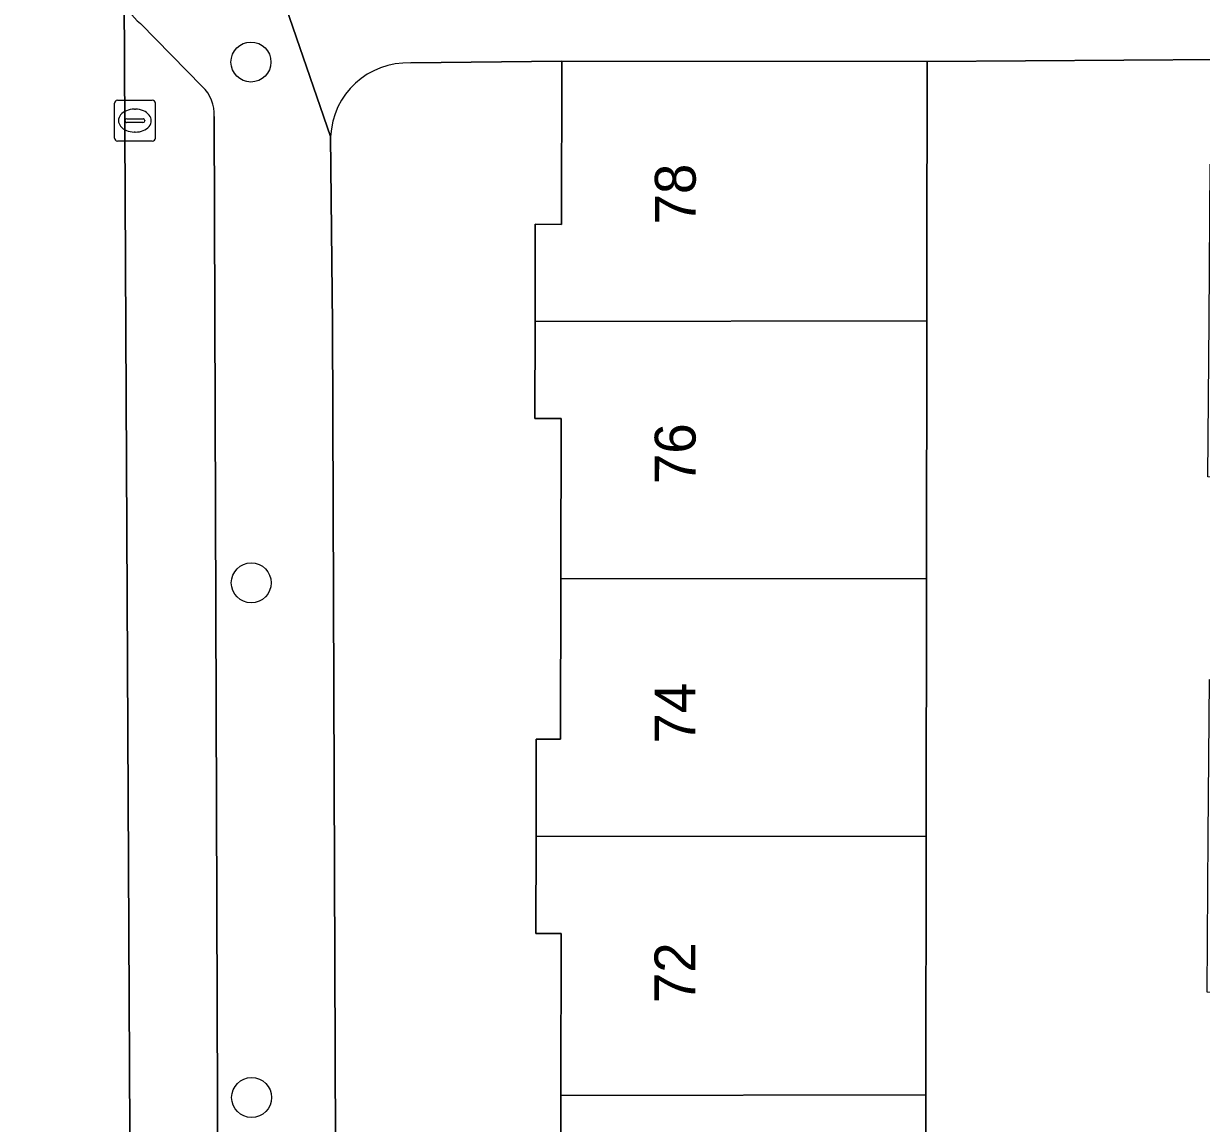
# Model space of a CAD drawing. Extents: x 160732 to 162107, y 387428 to 388479.
# Drawn here: x 161158.48 to 161187.31, y 388148.3 to 388175.23 of the extents above; entities that cross this region are included whole.
import ezdxf

# ---------------------------------------------------------------- set-up
doc = ezdxf.new("R2010")
doc.units = 0
for name, color, linetype in [('IMGEO_Boom', 7, 'Continuous'), ('IMGEO_Erf', 7, 'Continuous'), ('IMGEO_Kolk', 7, 'Continuous'), ('IMGEO_Muur', 7, 'Continuous'), ('IMGEO_Pand', 7, 'Continuous'), ('IMGEO_Pand_nummerreeks', 7, 'Continuous'), ('IMGEO_Parkeervlak_open', 7, 'Continuous'), ('IMGEO_Rijbaan_lokaal_open', 7, 'Continuous'), ('IMGEO_Voetpad_open', 7, 'Continuous')]:
    doc.layers.add(name, color=color, linetype=linetype)

msp = doc.modelspace()

# ---------------------------------------------------------------- linework, layer by layer
at = {"layer": 'IMGEO_Boom'}
for centre in [(161164.048, 388174.289), (161164.056, 388161.539), (161164.065, 388148.939)]:
    msp.add_circle(centre, 0.489, dxfattribs=at)
at = {"layer": 'IMGEO_Erf'}
msp.add_lwpolyline([(161190.201, 388147.273), (161190.17, 388151.5), (161187.452, 388151.52), (161187.48, 388155.336), (161187.509, 388159.174), (161190.228, 388159.153), (161190.188, 388164.118), (161187.47, 388164.138), (161187.498, 388167.964), (161187.527, 388171.792), (161190.246, 388171.771), (161190.226, 388174.369), (161180.602, 388174.301), (161180.595, 388169.302), (161180.593, 388167.953), (161180.584, 388161.645), (161180.575, 388155.335), (161180.565, 388149.007), (161180.556, 388142.675)], dxfattribs=at)
at = {"layer": 'IMGEO_Kolk'}
for p, q in [((161160.707, 388172.429), (161160.707, 388173.281)), ((161160.782, 388173.355), (161161.634, 388173.355)), ((161161.708, 388173.281), (161161.708, 388172.429)), ((161161.195, 388173.135), (161161.22, 388173.135)), ((161160.966, 388172.849), (161160.966, 388172.861)), ((161161.404, 388172.812), (161161.006, 388172.812)), ((161161.009, 388172.898), (161161.407, 388172.898)), ((161161.45, 388172.861), (161161.45, 388172.849)), ((161161.218, 388172.575), (161161.193, 388172.575)), ((161161.634, 388172.355), (161160.782, 388172.355))]:
    msp.add_line(p, q, dxfattribs=at)
for points in [[(161160.707, 388172.429), (161160.707, 388173.281)], [(161160.782, 388173.355), (161161.634, 388173.355)], [(161161.708, 388173.281), (161161.708, 388172.429)], [(161161.634, 388172.355), (161160.782, 388172.355)]]:
    msp.add_lwpolyline(points, dxfattribs=at)
for centre, radius, start, end in [((161160.784, 388173.279), 0.0765, 91.552, 178.448), ((161160.784, 388173.279), 0.0765, 91.552, 178.448), ((161161.632, 388173.279), 0.0765, 1.552, 88.448), ((161161.632, 388173.279), 0.0765, 1.552, 88.448), ((161161.006, 388172.858), 0.0403, 85.8775, 175.7526), ((161161.003, 388172.848), 0.0366, 178.938, 274.7102), ((161161.407, 388172.855), 0.043, 264.8664, 352.4533), ((161161.411, 388172.86), 0.0386, 1.7309, 96.639), ((161160.784, 388172.431), 0.0765, 181.552, 268.448), ((161160.784, 388172.431), 0.0765, 181.552, 268.448), ((161161.632, 388172.431), 0.0765, 271.552, 358.448), ((161161.632, 388172.431), 0.0765, 271.552, 358.448)]:
    msp.add_arc(centre, radius, start, end, dxfattribs=at)
for centre, major_axis, ratio, start_param, end_param in [((161161.194, 388172.855), (-0.387, 0.002), 0.722429, 4.712389, 7.853982), ((161161.219, 388172.855), (-0.39, 0.002), 0.717154, 1.570796, 4.712389)]:
    msp.add_ellipse(centre, major_axis=major_axis, ratio=ratio, start_param=start_param, end_param=end_param, dxfattribs=at)
at = {"layer": 'IMGEO_Muur'}
msp.add_lwpolyline([(161190.266, 388174.369), (161180.602, 388174.301)], dxfattribs=at)
at = {"layer": 'IMGEO_Pand'}
for points in [[(161171.656, 388174.314), (161171.65, 388170.316), (161171.006, 388170.317), (161171.002, 388167.937), (161180.593, 388167.953), (161180.595, 388169.302), (161180.602, 388174.301)], [(161171.002, 388167.937), (161170.999, 388165.562), (161171.639, 388165.562), (161171.633, 388161.635), (161180.584, 388161.645), (161180.593, 388167.953)], [(161180.575, 388155.335), (161180.584, 388161.645), (161171.633, 388161.635), (161171.627, 388157.709), (161171.031, 388157.71), (161171.028, 388155.333)], [(161180.565, 388149.007), (161180.575, 388155.335), (161171.028, 388155.333), (161171.025, 388152.956), (161171.639, 388152.956), (161171.633, 388148.992)], [(161171.633, 388148.992), (161171.627, 388145.028), (161171.003, 388145.028), (161171, 388142.65), (161180.556, 388142.675), (161180.565, 388149.007)]]:
    msp.add_lwpolyline(points, close=True, dxfattribs=at)
at = {"layer": 'IMGEO_Parkeervlak_open'}
for points in [[(161160.945, 388175.907), (161161.118, 388141.556)], [(161162.857, 388173.69), (161161.344, 388175.232)], [(161163.314, 388124.684), (161163.148, 388172.958)]]:
    msp.add_lwpolyline(points, dxfattribs=at)
for centre, radius, start, end in [((161161.967, 388176.055), 1.032, 188.2672, 232.9084), ((161162.233, 388173.018), 0.917, 356.2536, 47.1061)]:
    msp.add_arc(centre, radius, start, end, dxfattribs=at)
at = {"layer": 'IMGEO_Rijbaan_lokaal_open'}
msp.add_lwpolyline([(161160.946, 388193.594), (161160.967, 388195.059), (161160.943, 388223.645), (161155.942, 388223.612), (161156.12, 388166.254), (161156.114, 388161.291), (161156.023, 388141.534), (161161.118, 388141.556), (161160.945, 388175.907)], dxfattribs=at)
at = {"layer": 'IMGEO_Voetpad_open'}
for points in [[(161162.989, 388181.216), (161165.999, 388172.465)], [(161166.047, 388167.875), (161165.999, 388172.465), (161162.989, 388181.216)], [(161161.344, 388175.232), (161162.857, 388173.69)], [(161167.959, 388174.267), (161171.656, 388174.314), (161180.602, 388174.301), (161190.226, 388174.369), (161191.706, 388174.38), (161201.917, 388174.452), (161210.793, 388174.466), (161214.922, 388174.406)], [(161171.627, 388145.028), (161171.633, 388148.992), (161171.639, 388152.956), (161171.025, 388152.956), (161171.028, 388155.333), (161171.031, 388157.71), (161171.627, 388157.709), (161171.633, 388161.635), (161171.639, 388165.562), (161170.999, 388165.562), (161171.002, 388167.937), (161171.006, 388170.317), (161171.65, 388170.316), (161171.656, 388174.314), (161167.959, 388174.267)], [(161163.148, 388172.958), (161163.314, 388124.684), (161164.407, 388124.684), (161164.46, 388114.872), (161163.347, 388114.872), (161163.349, 388103.016)], [(161165.999, 388172.465), (161166.047, 388167.875), (161166.228, 388118.787), (161168.569, 388118.796), (161175.284, 388118.862), (161178.027, 388118.888), (161181.93, 388118.904), (161185.812, 388118.92), (161191.226, 388118.897), (161195.18, 388118.913), (161198.28, 388118.926), (161198.277, 388121.257), (161191.836, 388121.247), (161191.832, 388124.169), (161191.827, 388127.091), (161191.823, 388130.012), (161191.813, 388136.289), (161191.784, 388138.928), (161191.774, 388142.702), (161191.764, 388146.516), (161191.765, 388151.538)], [(161166.3, 388099.289), (161166.296, 388100.338), (161166.228, 388118.787), (161166.047, 388167.875)]]:
    msp.add_lwpolyline(points, dxfattribs=at)
for centre, radius, start, end in [((161161.967, 388176.055), 1.032, 188.2672, 232.9084), ((161167.88, 388172.386), 1.883, 87.6015, 177.5886), ((161167.88, 388172.386), 1.883, 87.6015, 177.5886), ((161162.233, 388173.018), 0.917, 356.2536, 47.1061)]:
    msp.add_arc(centre, radius, start, end, dxfattribs=at)

# ---------------------------------------------------------------- texts
at = {"layer": 'IMGEO_Pand_nummerreeks'}
for s, p in [('78', (161174.934, 388170.313)), ('76', (161174.931, 388163.958)), ('74', (161174.928, 388157.605)), ('72', (161174.925, 388151.25))]:
    msp.add_text(s, height=1, rotation=89.9729, dxfattribs=at).set_placement(p)

doc.saveas('drawing.dxf')
